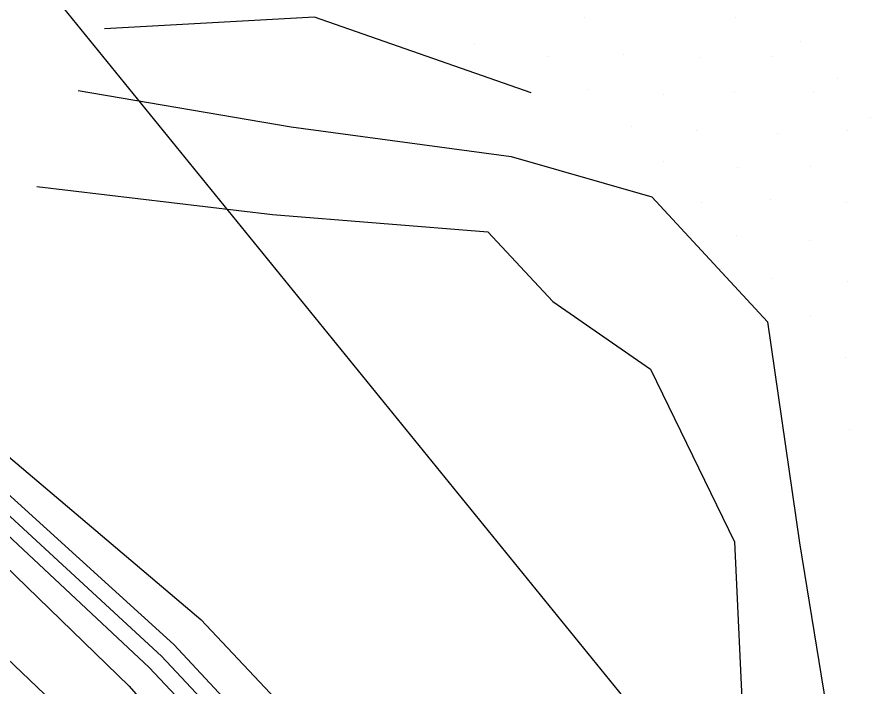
# Model space of a CAD drawing. Extents: x 1602514 to 1609837, y 863887 to 871157.
# Drawn here: x 1606090.83 to 1606139.6, y 866013.02 to 866051.17 of the extents above; entities that cross this region are included whole.
import ezdxf

# ---------------------------------------------------------------- set-up
doc = ezdxf.new("R2010")
doc.units = 0
for name, color, linetype in [('Survey-Entrances', 7, 'Continuous'), ('Survey-Flow line', 7, 'Continuous'), ('Survey-Ridge Lines', 7, 'Continuous'), ('Survey-Spot dirt', 7, 'Continuous'), ('Survey-Vegetation trees', 7, 'Continuous')]:
    doc.layers.add(name, color=color, linetype=linetype)

msp = doc.modelspace()

# ---------------------------------------------------------------- linework, layer by layer
at = {"layer": 'Survey-Entrances'}
msp.add_lwpolyline([(1605874.244, 866215.485), (1605913.645, 866199.227), (1605935.58, 866185.165), (1605958.164, 866164.192), (1605974.98, 866146.634), (1605998.702, 866117.045), (1606035.097, 866072.5), (1606068.649, 866035.27), (1606104.475, 866001.048), (1606132.908, 865973.328), (1606151.35, 865956.502), (1606177.346, 865940.407), (1606202.53, 865919.272), (1606220.728, 865906.347), (1606236.488, 865900.738), (1606251.355, 865897.568), (1606273.452, 865882.367), (1606297.986, 865863.834), (1606322.52, 865847.657), (1606339.417, 865830.912), (1606374.431, 865812.053), (1606392.71, 865802.217), (1606466.053, 865757.663)], dxfattribs=at)
msp.add_lwpolyline([(1605874.244, 866215.485), (1605913.645, 866199.227), (1605935.58, 866185.165), (1605958.164, 866164.192), (1605974.98, 866146.634), (1605998.702, 866117.045), (1606035.097, 866072.5), (1606068.649, 866035.27), (1606104.475, 866001.048), (1606132.908, 865973.328), (1606151.35, 865956.502), (1606177.346, 865940.407), (1606202.53, 865919.272), (1606220.728, 865906.347), (1606236.488, 865900.738), (1606251.355, 865897.568), (1606273.452, 865882.367), (1606297.986, 865863.834), (1606322.52, 865847.657), (1606339.417, 865830.912), (1606374.431, 865812.053), (1606392.71, 865802.217), (1606466.053, 865757.663)], dxfattribs=at)
at = {"layer": 'Survey-Flow line'}
msp.add_line((1606133.597, 866033.814), (1606127.002, 866040.937), dxfattribs=at)
msp.add_line((1606133.597, 866033.814), (1606127.002, 866040.937), dxfattribs=at)
for points in [[(1605872.246, 866235.131), (1605882.462, 866217.791), (1605888.573, 866214.988), (1605895.386, 866212.464), (1605921.172, 866199.827), (1605940.436, 866185.145), (1605972.49, 866154.002), (1605997.218, 866123.721), (1606022.332, 866092.573), (1606048.891, 866064.735), (1606083.037, 866029.514), (1606099.054, 866014.774), (1606111.975, 866000.983), (1606126.809, 865985.841), (1606138.743, 865972.461), (1606152.442, 865960.46), (1606167.45, 865953.438), (1606186.333, 865950.587), (1606201.459, 865951.335), (1606216.918, 865953.301), (1606226.82, 865954.329), (1606232.043, 865955.856), (1606234.479, 865957.387), (1606237.687, 865956.156)], [(1605872.246, 866235.131), (1605882.462, 866217.791), (1605888.573, 866214.988), (1605895.386, 866212.464), (1605921.172, 866199.827), (1605940.436, 866185.145), (1605972.49, 866154.002), (1605997.218, 866123.721), (1606022.332, 866092.573), (1606048.891, 866064.735), (1606083.037, 866029.514), (1606099.054, 866014.774), (1606111.975, 866000.983), (1606126.809, 865985.841), (1606138.743, 865972.461), (1606152.442, 865960.46), (1606167.45, 865953.438), (1606186.333, 865950.587), (1606201.459, 865951.335), (1606216.918, 865953.301), (1606226.82, 865954.329), (1606232.043, 865955.856), (1606234.479, 865957.387), (1606237.687, 865956.156)], [(1606094.306, 866046.987), (1606106.443, 866044.911), (1606118.992, 866043.223), (1606127.002, 866040.937)], [(1606094.306, 866046.987), (1606106.443, 866044.911), (1606118.992, 866043.223), (1606127.002, 866040.937)], [(1606133.597, 866033.814), (1606135.407, 866021.225), (1606136.931, 866011.902), (1606143.34, 866005.062), (1606151.537, 865998.24), (1606161.599, 865993.896), (1606172.499, 865989.366), (1606184.692, 865979.468), (1606189.838, 865975.86), (1606195.14, 865972.512), (1606200.581, 865971.689)], [(1606133.597, 866033.814), (1606135.407, 866021.225), (1606136.931, 866011.902), (1606143.34, 866005.062), (1606151.537, 865998.24), (1606161.599, 865993.896), (1606172.499, 865989.366), (1606184.692, 865979.468), (1606189.838, 865975.86), (1606195.14, 865972.512), (1606200.581, 865971.689)]]:
    msp.add_lwpolyline(points, dxfattribs=at)
at = {"layer": 'Survey-Ridge Lines'}
for points in [[(1605883.13, 866219.023), (1605889.278, 866216.913), (1605896.428, 866214.431), (1605922.123, 866201.188), (1605941.268, 866186.185), (1605973.057, 866154.598), (1605998.51, 866124.759), (1606023.699, 866093.655), (1606050.375, 866066.17), (1606084.578, 866030.995), (1606101.294, 866016.859), (1606114.056, 866003.298), (1606128.532, 865987.671), (1606140.651, 865974.429), (1606153.73, 865962.296), (1606167.928, 865955.68), (1606186.413, 865953.318), (1606201.325, 865953.874), (1606216.678, 865955.27), (1606226.629, 865957.45), (1606223.862, 865967.781)], [(1605883.13, 866219.023), (1605889.278, 866216.913), (1605896.428, 866214.431), (1605922.123, 866201.188), (1605941.268, 866186.185), (1605973.057, 866154.598), (1605998.51, 866124.759), (1606023.699, 866093.655), (1606050.375, 866066.17), (1606084.578, 866030.995), (1606101.294, 866016.859), (1606114.056, 866003.298), (1606128.532, 865987.671), (1606140.651, 865974.429), (1606153.73, 865962.296), (1606167.928, 865955.68), (1606186.413, 865953.318), (1606201.325, 865953.874), (1606216.678, 865955.27), (1606226.629, 865957.45), (1606223.862, 865967.781)], [(1605881.262, 866215.579), (1605887.977, 866213.362), (1605894.032, 866209.903), (1605920.221, 866198.465), (1605939.51, 866183.991), (1605971.618, 866153.076), (1605995.851, 866122.62), (1606020.882, 866091.419), (1606047.06, 866062.959), (1606081.626, 866028.157), (1606097.213, 866013.059), (1606109.843, 865998.595), (1606125.123, 865984.046), (1606137.478, 865971.154), (1606150.823, 865958.154), (1606166.89, 865950.817), (1606186.231, 865947.084), (1606201.609, 865948.503), (1606217.168, 865951.259), (1606227.012, 865951.208), (1606233.212, 865953.299)], [(1605881.262, 866215.579), (1605887.977, 866213.362), (1605894.032, 866209.903), (1605920.221, 866198.465), (1605939.51, 866183.991), (1605971.618, 866153.076), (1605995.851, 866122.62), (1606020.882, 866091.419), (1606047.06, 866062.959), (1606081.626, 866028.157), (1606097.213, 866013.059), (1606109.843, 865998.595), (1606125.123, 865984.046), (1606137.478, 865971.154), (1606150.823, 865958.154), (1606166.89, 865950.817), (1606186.231, 865947.084), (1606201.609, 865948.503), (1606217.168, 865951.259), (1606227.012, 865951.208), (1606233.212, 865953.299)], [(1605895.775, 866213.197), (1605921.671, 866200.54), (1605940.725, 866185.507), (1605972.835, 866154.363), (1605997.639, 866124.058), (1606022.869, 866092.997), (1606049.516, 866065.338), (1606083.61, 866030.065), (1606099.754, 866015.425), (1606112.59, 866001.662), (1606127.24, 865986.297), (1606139.55, 865973.292)], [(1605895.775, 866213.197), (1605921.671, 866200.54), (1605940.725, 866185.507), (1605972.835, 866154.363), (1605997.639, 866124.058), (1606022.869, 866092.997), (1606049.516, 866065.338), (1606083.61, 866030.065), (1606099.754, 866015.425), (1606112.59, 866001.662), (1606127.24, 865986.297), (1606139.55, 865973.292)], [(1605894.999, 866211.73), (1605920.674, 866199.113), (1605940.146, 866184.785), (1605972.149, 866153.638), (1605996.798, 866123.382), (1606021.798, 866092.146), (1606048.268, 866064.129), (1606082.465, 866028.964), (1606098.355, 866014.123), (1606111.367, 866000.297), (1606126.381, 865985.383), (1606137.938, 865971.628)], [(1605894.999, 866211.73), (1605920.674, 866199.113), (1605940.146, 866184.785), (1605972.149, 866153.638), (1605996.798, 866123.382), (1606021.798, 866092.146), (1606048.268, 866064.129), (1606082.465, 866028.964), (1606098.355, 866014.123), (1606111.367, 866000.297), (1606126.381, 865985.383), (1606137.938, 865971.628)], [(1606120.128, 866046.846), (1606107.783, 866051.155), (1606095.812, 866050.49)], [(1606120.128, 866046.846), (1606107.783, 866051.155), (1606095.812, 866050.49)], [(1606091.952, 866041.512), (1606105.373, 866039.923), (1606117.648, 866038.939), (1606121.363, 866034.968), (1606126.917, 866031.105), (1606131.713, 866021.286), (1606132.214, 866010.308), (1606138.962, 866000.051), (1606148.529, 865992.448), (1606159.281, 865985.668), (1606167.393, 865981.536), (1606175.945, 865974.517)], [(1606091.952, 866041.512), (1606105.373, 866039.923), (1606117.648, 866038.939), (1606121.363, 866034.968), (1606126.917, 866031.105), (1606131.713, 866021.286), (1606132.214, 866010.308), (1606138.962, 866000.051), (1606148.529, 865992.448), (1606159.281, 865985.668), (1606167.393, 865981.536), (1606175.945, 865974.517)]]:
    msp.add_lwpolyline(points, dxfattribs=at)
at = {"layer": 'Survey-Spot dirt'}
for p, q in [((1606123.156, 866051.126), (1606123.156, 866051.126)), ((1606123.156, 866051.126), (1606123.156, 866051.126)), ((1606131.771, 866051.129), (1606131.771, 866051.129)), ((1606131.771, 866051.129), (1606131.771, 866051.129)), ((1606116.91, 866049.669), (1606116.91, 866049.669)), ((1606116.91, 866049.669), (1606116.91, 866049.669)), ((1606135.474, 866049.803), (1606135.474, 866049.803)), ((1606135.474, 866049.803), (1606135.474, 866049.803)), ((1606121.033, 866048.931), (1606121.033, 866048.931)), ((1606121.033, 866048.931), (1606121.033, 866048.931)), ((1606125.36, 866049.038), (1606125.36, 866049.038)), ((1606125.36, 866049.038), (1606125.36, 866049.038)), ((1606129.769, 866048.867), (1606129.769, 866048.867)), ((1606129.769, 866048.867), (1606129.769, 866048.867)), ((1606133.846, 866048.908), (1606133.846, 866048.908)), ((1606133.846, 866048.908), (1606133.846, 866048.908)), ((1606137.58, 866047.697), (1606137.58, 866047.697)), ((1606137.58, 866047.697), (1606137.58, 866047.697)), ((1606123.319, 866047.068), (1606123.319, 866047.068)), ((1606123.319, 866047.068), (1606123.319, 866047.068)), ((1606127.641, 866046.753), (1606127.641, 866046.753)), ((1606127.641, 866046.753), (1606127.641, 866046.753)), ((1606131.715, 866046.916), (1606131.715, 866046.916)), ((1606131.715, 866046.916), (1606131.715, 866046.916)), ((1606136.229, 866046.948), (1606136.229, 866046.948)), ((1606136.229, 866046.948), (1606136.229, 866046.948)), ((1606139.439, 866045.451), (1606139.439, 866045.451)), ((1606139.439, 866045.451), (1606139.439, 866045.451)), ((1606125.829, 866044.913), (1606125.829, 866044.913)), ((1606125.829, 866044.913), (1606125.829, 866044.913)), ((1606129.552, 866044.686), (1606129.552, 866044.686)), ((1606129.552, 866044.686), (1606129.552, 866044.686)), ((1606134.136, 866044.543), (1606134.136, 866044.543)), ((1606134.136, 866044.543), (1606134.136, 866044.543)), ((1606138.136, 866044.728), (1606138.136, 866044.728)), ((1606138.136, 866044.728), (1606138.136, 866044.728)), ((1606127.638, 866042.937), (1606127.638, 866042.937)), ((1606127.638, 866042.937), (1606127.638, 866042.937)), ((1606131.859, 866042.589), (1606131.859, 866042.589)), ((1606131.859, 866042.589), (1606131.859, 866042.589)), ((1606136.031, 866042.668), (1606136.031, 866042.668)), ((1606136.031, 866042.668), (1606136.031, 866042.668)), ((1606133.773, 866040.777), (1606133.773, 866040.777)), ((1606133.773, 866040.777), (1606133.773, 866040.777)), ((1606129.851, 866040.6), (1606129.851, 866040.6)), ((1606129.851, 866040.6), (1606129.851, 866040.6)), ((1606138.081, 866040.614), (1606138.081, 866040.614)), ((1606138.081, 866040.614), (1606138.081, 866040.614)), ((1606131.825, 866038.736), (1606131.825, 866038.736)), ((1606131.825, 866038.736), (1606131.825, 866038.736)), ((1606136.005, 866038.454), (1606136.005, 866038.454)), ((1606136.005, 866038.454), (1606136.005, 866038.454)), ((1606133.874, 866036.273), (1606133.874, 866036.273)), ((1606133.874, 866036.273), (1606133.874, 866036.273)), ((1606138.159, 866036.127), (1606138.159, 866036.127)), ((1606138.159, 866036.127), (1606138.159, 866036.127)), ((1606136.039, 866034.133), (1606136.039, 866034.133)), ((1606136.039, 866034.133), (1606136.039, 866034.133)), ((1606138.057, 866031.756), (1606138.057, 866031.756)), ((1606138.057, 866031.756), (1606138.057, 866031.756)), ((1606138.249, 866027.685), (1606138.249, 866027.685)), ((1606138.249, 866027.685), (1606138.249, 866027.685))]:
    msp.add_line(p, q, dxfattribs=at)
at = {"layer": 'Survey-Vegetation trees'}
msp.add_lwpolyline([(1605868.242, 866270.345), (1605917.005, 866264.246), (1606013.006, 866150.652), (1606159.294, 865970.731), (1606288.82, 865873.909), (1606519.681, 865754.978), (1606525.776, 865726.007), (1606624.064, 865677.978), (1606673.588, 865661.968), (1606653.017, 865637.572), (1606750.542, 865552.185), (1606932.64, 865405.809), (1606897.485, 865634.772), (1606852.532, 866057.892), (1606634.623, 866157.763), (1606377.049, 866304.336), (1606183.522, 866423.267), (1605933.613, 866558.208), (1605731.705, 866735.079)], dxfattribs=at)
msp.add_lwpolyline([(1605868.242, 866270.345), (1605917.005, 866264.246), (1606013.006, 866150.652), (1606159.294, 865970.731), (1606288.82, 865873.909), (1606519.681, 865754.978), (1606525.776, 865726.007), (1606624.064, 865677.978), (1606673.588, 865661.968), (1606653.017, 865637.572), (1606750.542, 865552.185), (1606932.64, 865405.809), (1606897.485, 865634.772), (1606852.532, 866057.892), (1606634.623, 866157.763), (1606377.049, 866304.336), (1606183.522, 866423.267), (1605933.613, 866558.208), (1605731.705, 866735.079)], dxfattribs=at)

doc.saveas('drawing.dxf')
